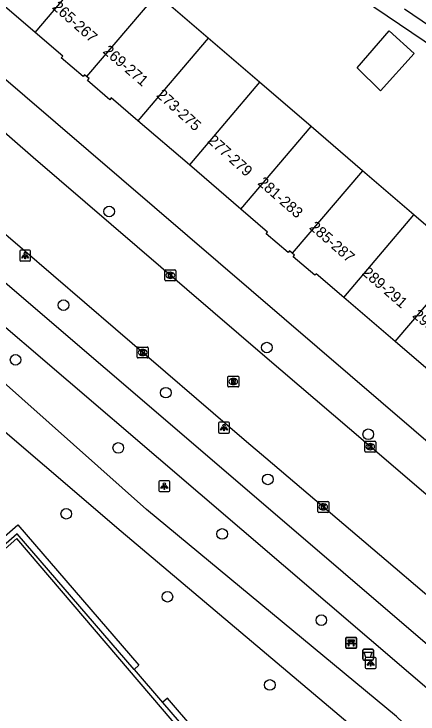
# Model space of a CAD drawing. Extents: x 159280 to 160375, y 384531 to 385872.
# Drawn here: x 159813.4 to 159850.6, y 384726.4 to 384790.9 of the extents above; entities that cross this region are included whole.
import ezdxf

# ---------------------------------------------------------------- set-up
doc = ezdxf.new("R2010")
doc.units = 0
for name, color, linetype in [('IMGEO_Afvalbak', 7, 'Continuous'), ('IMGEO_Bank', 7, 'Continuous'), ('IMGEO_Boom', 7, 'Continuous'), ('IMGEO_Fietspad_open', 7, 'Continuous'), ('IMGEO_Groenvoorziening', 7, 'Continuous'), ('IMGEO_Haag', 7, 'Continuous'), ('IMGEO_Kolk', 7, 'Continuous'), ('IMGEO_Lichtpunt', 7, 'Continuous'), ('IMGEO_Pand', 7, 'Continuous'), ('IMGEO_Pand_nummerreeks', 7, 'Continuous'), ('IMGEO_Rijbaan_lokaal_open', 7, 'Continuous'), ('IMGEO_Rioolput', 7, 'Continuous'), ('IMGEO_Voetpad_halfverhard', 7, 'Continuous'), ('IMGEO_Voetpad_open', 7, 'Continuous')]:
    doc.layers.add(name, color=color, linetype=linetype)

msp = doc.modelspace()

# ---------------------------------------------------------------- linework, layer by layer
at = {"layer": 'IMGEO_Afvalbak'}
for p, q in [((159845.507, 384731.512), (159845.507, 384732.312)), ((159845.507, 384732.312), (159845.507, 384731.512)), ((159845.607, 384732.412), (159846.397, 384732.412)), ((159846.397, 384732.412), (159845.607, 384732.412)), ((159846.497, 384732.312), (159846.497, 384731.512)), ((159846.497, 384731.512), (159846.497, 384732.312)), ((159846.397, 384731.412), (159845.607, 384731.412)), ((159845.607, 384731.412), (159846.397, 384731.412))]:
    msp.add_line(p, q, dxfattribs=at)
msp.add_lwpolyline([(159845.65, 384732.126), (159846.354, 384732.126), (159846.205, 384731.656), (159845.799, 384731.656), (159845.65, 384732.126)], dxfattribs=at)
for centre, start, end in [((159845.607, 384732.312), 90, 180), ((159845.607, 384732.312), 90, 180), ((159846.397, 384732.312), 0, 90), ((159846.397, 384732.312), 360, 90), ((159845.607, 384731.512), 180, 270), ((159845.607, 384731.512), 180, 270), ((159846.397, 384731.512), 270, 0), ((159846.397, 384731.512), 270, 0)]:
    msp.add_arc(centre, 0.1, start, end, dxfattribs=at)
at = {"layer": 'IMGEO_Bank'}
for p, q in [((159843.942, 384732.577), (159843.942, 384733.418)), ((159843.942, 384733.418), (159843.942, 384732.577)), ((159844.017, 384733.502), (159844.858, 384733.502)), ((159844.858, 384733.502), (159844.017, 384733.502)), ((159844.251, 384733.008), (159844.251, 384733.114)), ((159844.295, 384733.114), (159844.295, 384733.008)), ((159844.583, 384733.12), (159844.301, 384733.12)), ((159844.589, 384733.008), (159844.589, 384733.114)), ((159844.633, 384733.114), (159844.633, 384733.008)), ((159844.942, 384733.427), (159844.942, 384732.586)), ((159844.942, 384732.586), (159844.942, 384733.427)), ((159844.867, 384732.502), (159844.026, 384732.502)), ((159844.026, 384732.502), (159844.867, 384732.502)), ((159844.639, 384732.9), (159844.246, 384732.9)), ((159844.301, 384733.002), (159844.583, 384733.002))]:
    msp.add_line(p, q, dxfattribs=at)
for points in [[(159844.245, 384733.12), (159844.159, 384733.12), (159844.159, 384733.281), (159844.722, 384733.281), (159844.722, 384733.12), (159844.639, 384733.12)], [(159844.189, 384732.9), (159844.047, 384732.9), (159844.159, 384733.002), (159844.245, 384733.002)], [(159844.239, 384732.893), (159844.239, 384732.686), (159844.196, 384732.686), (159844.196, 384732.893)], [(159844.639, 384733.002), (159844.722, 384733.002), (159844.834, 384732.9), (159844.695, 384732.9)], [(159844.689, 384732.893), (159844.689, 384732.686), (159844.645, 384732.686), (159844.645, 384732.893)]]:
    msp.add_lwpolyline(points, dxfattribs=at)
for centre, radius, start, end in [((159844.02, 384733.424), 0.0779, 92.4484, 184.28452), ((159844.02, 384733.424), 0.0779, 92.4484, 184.28452), ((159844.244, 384733.113), 0.00671, 2.89567, 87.10433), ((159844.301, 384733.113), 0.00671, 92.89567, 177.10433), ((159844.583, 384733.113), 0.00671, 2.89567, 87.10433), ((159844.64, 384733.113), 0.00671, 92.89567, 177.10433), ((159844.864, 384733.424), 0.0779, 2.4484, 94.28452), ((159844.864, 384733.424), 0.0779, 2.4484, 94.28452), ((159844.02, 384732.58), 0.0779, 182.4484, 274.28452), ((159844.02, 384732.58), 0.0779, 182.4484, 274.28452), ((159844.189, 384732.893), 0.00671, 2.89567, 87.10433), ((159844.246, 384732.893), 0.00671, 92.89567, 177.10433), ((159844.244, 384733.009), 0.00671, 272.89567, 357.10433), ((159844.301, 384733.009), 0.00671, 182.89567, 267.10433), ((159844.583, 384733.009), 0.00671, 272.89567, 357.10433), ((159844.64, 384733.009), 0.00671, 182.89567, 267.10433), ((159844.638, 384732.893), 0.00671, 2.89567, 87.10433), ((159844.695, 384732.893), 0.00671, 92.89567, 177.10433), ((159844.864, 384732.58), 0.0779, 272.4484, 4.28452), ((159844.864, 384732.58), 0.0779, 272.4484, 4.28452)]:
    msp.add_arc(centre, radius, start, end, dxfattribs=at)
at = {"layer": 'IMGEO_Boom'}
for centre in [(159822.155, 384772.728), (159817.943, 384764.108), (159836.678, 384760.199), (159813.53, 384759.068), (159827.376, 384756.044), (159846.02, 384752.21), (159822.989, 384750.954), (159836.769, 384748.056), (159818.199, 384744.89), (159832.559, 384743.031), (159827.519, 384737.247), (159841.697, 384735.091), (159836.952, 384729.12)]:
    msp.add_circle(centre, 0.489, dxfattribs=at)
at = {"layer": 'IMGEO_Fietspad_open'}
for points in [[(159855.982, 384728.954), (159831.413, 384750), (159802.682, 384774.612), (159803.886, 384778.134)], [(159801.703, 384771.392), (159826.697, 384750), (159853.776, 384726.823)]]:
    msp.add_lwpolyline(points, dxfattribs=at)
at = {"layer": 'IMGEO_Groenvoorziening'}
for points in [[(159795.39, 384726.487), (159819.037, 384699.108), (159826.22, 384705.444), (159826.841, 384704.725), (159830.697, 384707.98), (159830.107, 384708.657), (159837.263, 384714.942), (159813.645, 384742.611), (159806.403, 384736.214), (159805.756, 384736.928), (159801.953, 384733.65), (159802.611, 384732.865), (159795.39, 384726.487)], [(159824.445, 384730.535), (159827.058, 384727.504)]]:
    msp.add_lwpolyline(points, dxfattribs=at)
at = {"layer": 'IMGEO_Haag'}
for points in [[(159806.023, 384737.131), (159813.731, 384743.883), (159824.896, 384730.93), (159824.445, 384730.535)], [(159824.445, 384730.535), (159813.672, 384743.033), (159806.426, 384736.686), (159806.023, 384737.131)], [(159830.969, 384708.239), (159837.155, 384713.623), (159838.675, 384714.945), (159837.427, 384716.393), (159827.511, 384727.898), (159827.058, 384727.504)], [(159827.058, 384727.504), (159837.831, 384715.006), (159836.415, 384713.774), (159836.221, 384713.605), (159830.569, 384708.687), (159830.969, 384708.239)]]:
    msp.add_lwpolyline(points, dxfattribs=at)
at = {"layer": 'IMGEO_Kolk'}
for p, q in [((159827.286, 384766.43), (159827.286, 384767.282)), ((159827.361, 384767.356), (159828.213, 384767.356)), ((159828.287, 384767.282), (159828.287, 384766.43)), ((159827.774, 384767.136), (159827.799, 384767.136)), ((159828.213, 384766.356), (159827.361, 384766.356)), ((159827.797, 384766.576), (159827.772, 384766.576)), ((159824.738, 384759.32), (159824.738, 384760.172)), ((159824.813, 384760.246), (159825.665, 384760.246)), ((159825.739, 384760.172), (159825.739, 384759.32)), ((159825.226, 384760.026), (159825.251, 384760.026)), ((159825.665, 384759.246), (159824.813, 384759.246)), ((159825.249, 384759.466), (159825.224, 384759.466)), ((159845.702, 384750.644), (159845.702, 384751.496)), ((159845.777, 384751.57), (159846.629, 384751.57)), ((159846.19, 384751.35), (159846.215, 384751.35)), ((159846.703, 384751.496), (159846.703, 384750.644)), ((159846.629, 384750.57), (159845.777, 384750.57)), ((159846.213, 384750.79), (159846.188, 384750.79)), ((159841.451, 384746.019), (159842.303, 384746.019)), ((159841.376, 384745.093), (159841.376, 384745.945)), ((159841.864, 384745.799), (159841.889, 384745.799)), ((159842.377, 384745.945), (159842.377, 384745.093)), ((159842.303, 384745.019), (159841.451, 384745.019)), ((159841.887, 384745.239), (159841.862, 384745.239))]:
    msp.add_line(p, q, dxfattribs=at)
for points in [[(159827.286, 384766.43), (159827.286, 384767.282)], [(159827.361, 384767.356), (159828.213, 384767.356)], [(159828.287, 384767.282), (159828.287, 384766.43)], [(159827.607, 384767.056), (159827.73, 384767.056), (159827.73, 384766.905), (159827.86, 384767.056), (159828.024, 384767.056), (159827.878, 384766.905), (159828.031, 384766.656), (159827.879, 384766.656), (159827.794, 384766.82), (159827.73, 384766.753), (159827.73, 384766.656), (159827.607, 384766.656), (159827.607, 384767.056)], [(159828.213, 384766.356), (159827.361, 384766.356)], [(159824.738, 384759.32), (159824.738, 384760.172)], [(159824.813, 384760.246), (159825.665, 384760.246)], [(159825.739, 384760.172), (159825.739, 384759.32)], [(159825.059, 384759.946), (159825.182, 384759.946), (159825.182, 384759.795), (159825.312, 384759.946), (159825.476, 384759.946), (159825.33, 384759.795), (159825.483, 384759.546), (159825.331, 384759.546), (159825.246, 384759.71), (159825.182, 384759.643), (159825.182, 384759.546), (159825.059, 384759.546), (159825.059, 384759.946)], [(159825.665, 384759.246), (159824.813, 384759.246)], [(159845.702, 384750.644), (159845.702, 384751.496)], [(159845.777, 384751.57), (159846.629, 384751.57)], [(159846.023, 384751.27), (159846.146, 384751.27), (159846.146, 384751.119), (159846.276, 384751.27), (159846.44, 384751.27), (159846.294, 384751.119), (159846.447, 384750.87), (159846.295, 384750.87), (159846.21, 384751.034), (159846.146, 384750.967), (159846.146, 384750.87), (159846.023, 384750.87), (159846.023, 384751.27)], [(159846.703, 384751.496), (159846.703, 384750.644)], [(159846.629, 384750.57), (159845.777, 384750.57)], [(159841.451, 384746.019), (159842.303, 384746.019)], [(159841.376, 384745.093), (159841.376, 384745.945)], [(159841.697, 384745.719), (159841.82, 384745.719), (159841.82, 384745.568), (159841.95, 384745.719), (159842.114, 384745.719), (159841.968, 384745.568), (159842.121, 384745.319), (159841.969, 384745.319), (159841.884, 384745.483), (159841.82, 384745.416), (159841.82, 384745.319), (159841.697, 384745.319), (159841.697, 384745.719)], [(159842.377, 384745.945), (159842.377, 384745.093)], [(159842.303, 384745.019), (159841.451, 384745.019)]]:
    msp.add_lwpolyline(points, dxfattribs=at)
for centre, start, end in [((159827.363, 384767.28), 91.55205, 178.44795), ((159827.363, 384767.28), 91.55205, 178.44795), ((159828.211, 384767.28), 1.55205, 88.44795), ((159828.211, 384767.28), 1.55205, 88.44795), ((159827.363, 384766.432), 181.55205, 268.44795), ((159827.363, 384766.432), 181.55205, 268.44795), ((159828.211, 384766.432), 271.55205, 358.44795), ((159828.211, 384766.432), 271.55205, 358.44795), ((159824.815, 384760.17), 91.55205, 178.44795), ((159824.815, 384760.17), 91.55205, 178.44795), ((159825.663, 384760.17), 1.55205, 88.44795), ((159825.663, 384760.17), 1.55205, 88.44795), ((159824.815, 384759.322), 181.55205, 268.44795), ((159824.815, 384759.322), 181.55205, 268.44795), ((159825.663, 384759.322), 271.55205, 358.44795), ((159825.663, 384759.322), 271.55205, 358.44795), ((159845.779, 384751.494), 91.55205, 178.44795), ((159845.779, 384751.494), 91.55205, 178.44795), ((159846.627, 384751.494), 1.55205, 88.44795), ((159846.627, 384751.494), 1.55205, 88.44795), ((159845.779, 384750.646), 181.55205, 268.44795), ((159845.779, 384750.646), 181.55205, 268.44795), ((159846.627, 384750.646), 271.55205, 358.44795), ((159846.627, 384750.646), 271.55205, 358.44795), ((159841.453, 384745.943), 91.55205, 178.44795), ((159841.453, 384745.943), 91.55205, 178.44795), ((159842.301, 384745.943), 1.55205, 88.44795), ((159842.301, 384745.943), 1.55205, 88.44795), ((159841.453, 384745.095), 181.55205, 268.44795), ((159841.453, 384745.095), 181.55205, 268.44795), ((159842.301, 384745.095), 271.55205, 358.44795), ((159842.301, 384745.095), 271.55205, 358.44795)]:
    msp.add_arc(centre, 0.0765, start, end, dxfattribs=at)
for centre, major_axis, ratio, start_param, end_param in [((159827.773, 384766.856), (-0.387, 0.002), 0.722429, 4.712389, 7.853982), ((159827.798, 384766.856), (-0.39, 0.002), 0.717154, 1.570796, 4.712389), ((159825.225, 384759.746), (-0.387, 0.002), 0.722429, 4.712389, 7.853982), ((159825.25, 384759.746), (-0.39, 0.002), 0.717154, 1.570796, 4.712389), ((159846.189, 384751.07), (-0.387, 0.002), 0.722429, 4.712389, 7.853982), ((159846.214, 384751.07), (-0.39, 0.002), 0.717154, 1.570796, 4.712389), ((159841.863, 384745.519), (-0.387, 0.002), 0.722429, 4.712389, 7.853982), ((159841.888, 384745.519), (-0.39, 0.002), 0.717154, 1.570796, 4.712389)]:
    msp.add_ellipse(centre, major_axis=major_axis, ratio=ratio, start_param=start_param, end_param=end_param, dxfattribs=at)
at = {"layer": 'IMGEO_Lichtpunt'}
for p, q in [((159814.819, 384769.169), (159814.011, 384769.169)), ((159814.819, 384769.169), (159814.011, 384769.169)), ((159813.917, 384769.074), (159813.917, 384768.267)), ((159813.917, 384769.074), (159813.917, 384768.267)), ((159814.913, 384768.267), (159814.913, 384769.074)), ((159814.913, 384768.267), (159814.913, 384769.074)), ((159814.011, 384768.173), (159814.819, 384768.173)), ((159814.011, 384768.173), (159814.819, 384768.173)), ((159832.232, 384753.23), (159832.232, 384752.423)), ((159832.232, 384753.23), (159832.232, 384752.423)), ((159833.134, 384753.325), (159832.326, 384753.325)), ((159833.134, 384753.325), (159832.326, 384753.325)), ((159833.228, 384752.423), (159833.228, 384753.23)), ((159833.228, 384752.423), (159833.228, 384753.23)), ((159832.326, 384752.329), (159833.134, 384752.329)), ((159832.326, 384752.329), (159833.134, 384752.329)), ((159827.638, 384747.935), (159826.83, 384747.935)), ((159827.638, 384747.935), (159826.83, 384747.935)), ((159826.736, 384747.84), (159826.736, 384747.033)), ((159826.736, 384747.84), (159826.736, 384747.033)), ((159827.732, 384747.033), (159827.732, 384747.84)), ((159827.732, 384747.033), (159827.732, 384747.84)), ((159826.83, 384746.939), (159827.638, 384746.939)), ((159826.83, 384746.939), (159827.638, 384746.939)), ((159845.739, 384731.545), (159845.739, 384730.738)), ((159845.739, 384731.545), (159845.739, 384730.738)), ((159846.641, 384731.64), (159845.833, 384731.64)), ((159846.641, 384731.64), (159845.833, 384731.64)), ((159846.735, 384730.738), (159846.735, 384731.545)), ((159846.735, 384730.738), (159846.735, 384731.545)), ((159845.833, 384730.644), (159846.641, 384730.644)), ((159845.833, 384730.644), (159846.641, 384730.644))]:
    msp.add_line(p, q, dxfattribs=at)
for points in [[(159814.291, 384768.738), (159814.33, 384768.71), (159814.142, 384768.448), (159814.104, 384768.475), (159814.291, 384768.738)], [(159814.393, 384768.69), (159814.44, 384768.69), (159814.44, 384768.368), (159814.393, 384768.368), (159814.393, 384768.69)], [(159814.503, 384768.71), (159814.541, 384768.737), (159814.728, 384768.475), (159814.689, 384768.447), (159814.503, 384768.71)], [(159832.606, 384752.894), (159832.645, 384752.866), (159832.457, 384752.604), (159832.419, 384752.631), (159832.606, 384752.894)], [(159832.708, 384752.846), (159832.755, 384752.846), (159832.755, 384752.524), (159832.708, 384752.524), (159832.708, 384752.846)], [(159832.818, 384752.866), (159832.856, 384752.893), (159833.043, 384752.631), (159833.004, 384752.603), (159832.818, 384752.866)], [(159827.11, 384747.504), (159827.149, 384747.476), (159826.961, 384747.214), (159826.923, 384747.241), (159827.11, 384747.504)], [(159827.212, 384747.456), (159827.259, 384747.456), (159827.259, 384747.134), (159827.212, 384747.134), (159827.212, 384747.456)], [(159827.322, 384747.476), (159827.36, 384747.503), (159827.547, 384747.241), (159827.508, 384747.213), (159827.322, 384747.476)], [(159846.113, 384731.209), (159846.152, 384731.181), (159845.964, 384730.919), (159845.926, 384730.946), (159846.113, 384731.209)], [(159846.215, 384731.161), (159846.262, 384731.161), (159846.262, 384730.839), (159846.215, 384730.839), (159846.215, 384731.161)], [(159846.325, 384731.181), (159846.363, 384731.208), (159846.55, 384730.946), (159846.511, 384730.918), (159846.325, 384731.181)]]:
    msp.add_lwpolyline(points, dxfattribs=at)
for centre in [(159814.416, 384768.872), (159832.731, 384753.028), (159827.235, 384747.638), (159846.238, 384731.343)]:
    msp.add_circle(centre, 0.0994, dxfattribs=at)
for centre, start, end in [((159814.011, 384769.074), 90, 180), ((159814.011, 384769.074), 90, 180), ((159814.819, 384769.074), 0, 90), ((159814.819, 384769.074), 0, 90), ((159814.011, 384768.267), 180, 270), ((159814.011, 384768.267), 180, 270), ((159814.819, 384768.267), 270, 0), ((159814.819, 384768.267), 270, 360), ((159832.326, 384753.23), 90, 180), ((159832.326, 384753.23), 90, 180), ((159833.134, 384753.23), 0, 90), ((159833.134, 384753.23), 0, 90), ((159832.326, 384752.423), 180, 270), ((159832.326, 384752.423), 180, 270), ((159833.134, 384752.423), 270, 0), ((159833.134, 384752.423), 270, 360), ((159826.83, 384747.84), 90, 180), ((159826.83, 384747.84), 90, 180), ((159827.638, 384747.84), 0, 90), ((159827.638, 384747.84), 0, 90), ((159826.83, 384747.033), 180, 270), ((159826.83, 384747.033), 180, 270), ((159827.638, 384747.033), 270, 0), ((159827.638, 384747.033), 270, 360), ((159845.833, 384731.545), 90, 180), ((159845.833, 384731.545), 90, 180), ((159846.641, 384731.545), 0, 90), ((159846.641, 384731.545), 0, 90), ((159845.833, 384730.738), 180, 270), ((159845.833, 384730.738), 180, 270), ((159846.641, 384730.738), 270, 0), ((159846.641, 384730.738), 270, 360)]:
    msp.add_arc(centre, 0.0946, start, end, dxfattribs=at)
at = {"layer": 'IMGEO_Pand'}
for points in [[(159815.322, 384789.229), (159821.793, 384796.841)], [(159815.322, 384789.229), (159810.546, 384793.33)], [(159826.532, 384792.771), (159820.075, 384785.174)], [(159831.272, 384788.701), (159826.532, 384792.771)], [(159851.742, 384789.746), (159849.349, 384791.366)], [(159820.075, 384785.174), (159819.893, 384785.331), (159819.742, 384785.156), (159817.736, 384786.878), (159817.874, 384787.038), (159815.322, 384789.229)], [(159845.004, 384785.958), (159847.942, 384789.384), (159850.253, 384787.298), (159847.157, 384783.839), (159845.004, 384785.958)], [(159831.272, 384788.701), (159824.806, 384781.094)], [(159836.012, 384784.631), (159831.272, 384788.701)], [(159824.806, 384781.094), (159822.348, 384783.205), (159822.199, 384783.032), (159820.151, 384784.791), (159820.308, 384784.974), (159820.075, 384785.174)], [(159836.012, 384784.631), (159829.546, 384777.024)], [(159840.752, 384780.562), (159836.012, 384784.631)], [(159829.546, 384777.024), (159824.806, 384781.094)], [(159834.286, 384772.954), (159840.752, 384780.562)], [(159845.492, 384776.492), (159840.752, 384780.562)], [(159834.286, 384772.954), (159829.546, 384777.024)], [(159845.492, 384776.492), (159839.024, 384768.882)], [(159850.232, 384772.422), (159845.492, 384776.492)], [(159839.024, 384768.882), (159838.763, 384769.107), (159838.626, 384768.947), (159836.604, 384770.683), (159836.743, 384770.844), (159834.286, 384772.954)], [(159843.765, 384764.813), (159850.232, 384772.422)], [(159854.972, 384768.352), (159850.232, 384772.422)], [(159843.765, 384764.813), (159841.213, 384767.004), (159841.084, 384766.855), (159839.094, 384768.564), (159839.221, 384768.713), (159839.024, 384768.882)], [(159848.505, 384760.744), (159854.972, 384768.352)], [(159848.505, 384760.744), (159843.765, 384764.813)], [(159853.245, 384756.674), (159848.505, 384760.744)]]:
    msp.add_lwpolyline(points, dxfattribs=at)
at = {"layer": 'IMGEO_Rijbaan_lokaal_open'}
for points in [[(159853.929, 384744.456), (159847.45, 384750), (159836.494, 384759.376), (159815.158, 384777.694), (159809.818, 384782.351)], [(159858.25, 384731.558), (159847.676, 384740.593), (159836.596, 384750), (159834.815, 384751.53), (159822.73, 384761.9), (159811.286, 384771.727), (159808.08, 384774.505), (159805.152, 384776.974)]]:
    msp.add_lwpolyline(points, dxfattribs=at)
at = {"layer": 'IMGEO_Rioolput'}
for p, q in [((159833.158, 384757.569), (159834.01, 384757.569)), ((159833.083, 384756.643), (159833.083, 384757.495)), ((159833.571, 384757.349), (159833.596, 384757.349)), ((159834.084, 384757.495), (159834.084, 384756.643)), ((159834.01, 384756.569), (159833.158, 384756.569)), ((159833.594, 384756.789), (159833.569, 384756.789))]:
    msp.add_line(p, q, dxfattribs=at)
for points in [[(159833.158, 384757.569), (159834.01, 384757.569)], [(159833.083, 384756.643), (159833.083, 384757.495)], [(159833.672, 384757.267), (159833.42, 384757.269), (159833.42, 384756.869)], [(159833.42, 384756.869), (159833.544, 384756.869), (159833.544, 384757.031), (159833.555, 384757.031)], [(159833.598, 384757.188), (159833.544, 384757.188), (159833.544, 384757.107)], [(159833.544, 384757.107), (159833.596, 384757.107)], [(159833.602, 384757.002), (159833.673, 384756.869), (159833.813, 384756.869), (159833.748, 384756.995)], [(159834.084, 384757.495), (159834.084, 384756.643)], [(159834.01, 384756.569), (159833.158, 384756.569)]]:
    msp.add_lwpolyline(points, dxfattribs=at)
for centre, radius, start, end in [((159833.16, 384757.493), 0.0765, 91.55205, 178.44795), ((159833.16, 384757.493), 0.0765, 91.55205, 178.44795), ((159834.008, 384757.493), 0.0765, 1.55205, 88.44795), ((159834.008, 384757.493), 0.0765, 1.55205, 88.44795), ((159833.554, 384756.978), 0.0533, 26.02933, 88.69889), ((159833.58, 384757.296), 0.19, 274.7715, 282.96867), ((159833.604, 384757.092), 0.0964, 77.00612, 93.18647), ((159833.618, 384757.149), 0.0378, 276.66336, 79.67722), ((159833.671, 384757.157), 0.109, 350.36119, 89.41601), ((159833.669, 384757.157), 0.112, 277.58423, 350.98172), ((159833.653, 384756.942), 0.108, 29.51342, 73.79051), ((159833.16, 384756.645), 0.0765, 181.55205, 268.44795), ((159833.16, 384756.645), 0.0765, 181.55205, 268.44795), ((159834.008, 384756.645), 0.0765, 271.55205, 358.44795), ((159834.008, 384756.645), 0.0765, 271.55205, 358.44795)]:
    msp.add_arc(centre, radius, start, end, dxfattribs=at)
for centre, major_axis, ratio, start_param, end_param in [((159833.57, 384757.069), (-0.387, 0.002), 0.722429, 4.712389, 7.853982), ((159833.595, 384757.069), (-0.39, 0.002), 0.717154, 1.570796, 4.712389)]:
    msp.add_ellipse(centre, major_axis=major_axis, ratio=ratio, start_param=start_param, end_param=end_param, dxfattribs=at)
at = {"layer": 'IMGEO_Voetpad_halfverhard'}
for points in [[(159853.776, 384726.823), (159851.029, 384723.93), (159848.632, 384726.205), (159825.6, 384745.284), (159805.116, 384763.503), (159800.659, 384767.301), (159801.703, 384771.392)], [(159849.834, 384720.526), (159845.317, 384724.65), (159823.259, 384743.264), (159802.05, 384761.39), (159798.105, 384764.665)]]:
    msp.add_lwpolyline(points, dxfattribs=at)
at = {"layer": 'IMGEO_Voetpad_open'}
for points in [[(159822.578, 384807.809), (159896.975, 384757.494), (159896.887, 384757.365), (159889.352, 384746.225), (159885.124, 384744.266), (159883.411, 384743.933)], [(159808.268, 384788.603), (159853.266, 384750), (159873.623, 384732.536)]]:
    msp.add_lwpolyline(points, dxfattribs=at)

# ---------------------------------------------------------------- texts
at = {"layer": 'IMGEO_Pand_nummerreeks'}
for s, rotation, p in [('265-267', 318.36889, (159816.844, 384791.471)), ('269-271', 319.25124, (159821.499, 384787.401)), ('273-275', 317.81312, (159826.433, 384783.368)), ('277-279', 317.91052, (159831.145, 384779.164)), ('281-283', 318.75277, (159835.766, 384775.28)), ('285-287', 318.68974, (159840.526, 384771.189)), ('289-291', 318.81579, (159845.384, 384766.984)), ('293-295', 319.40021, (159850.024, 384763.067))]:
    msp.add_text(s, height=1, rotation=rotation, dxfattribs=at).set_placement(p)

doc.saveas('drawing.dxf')
